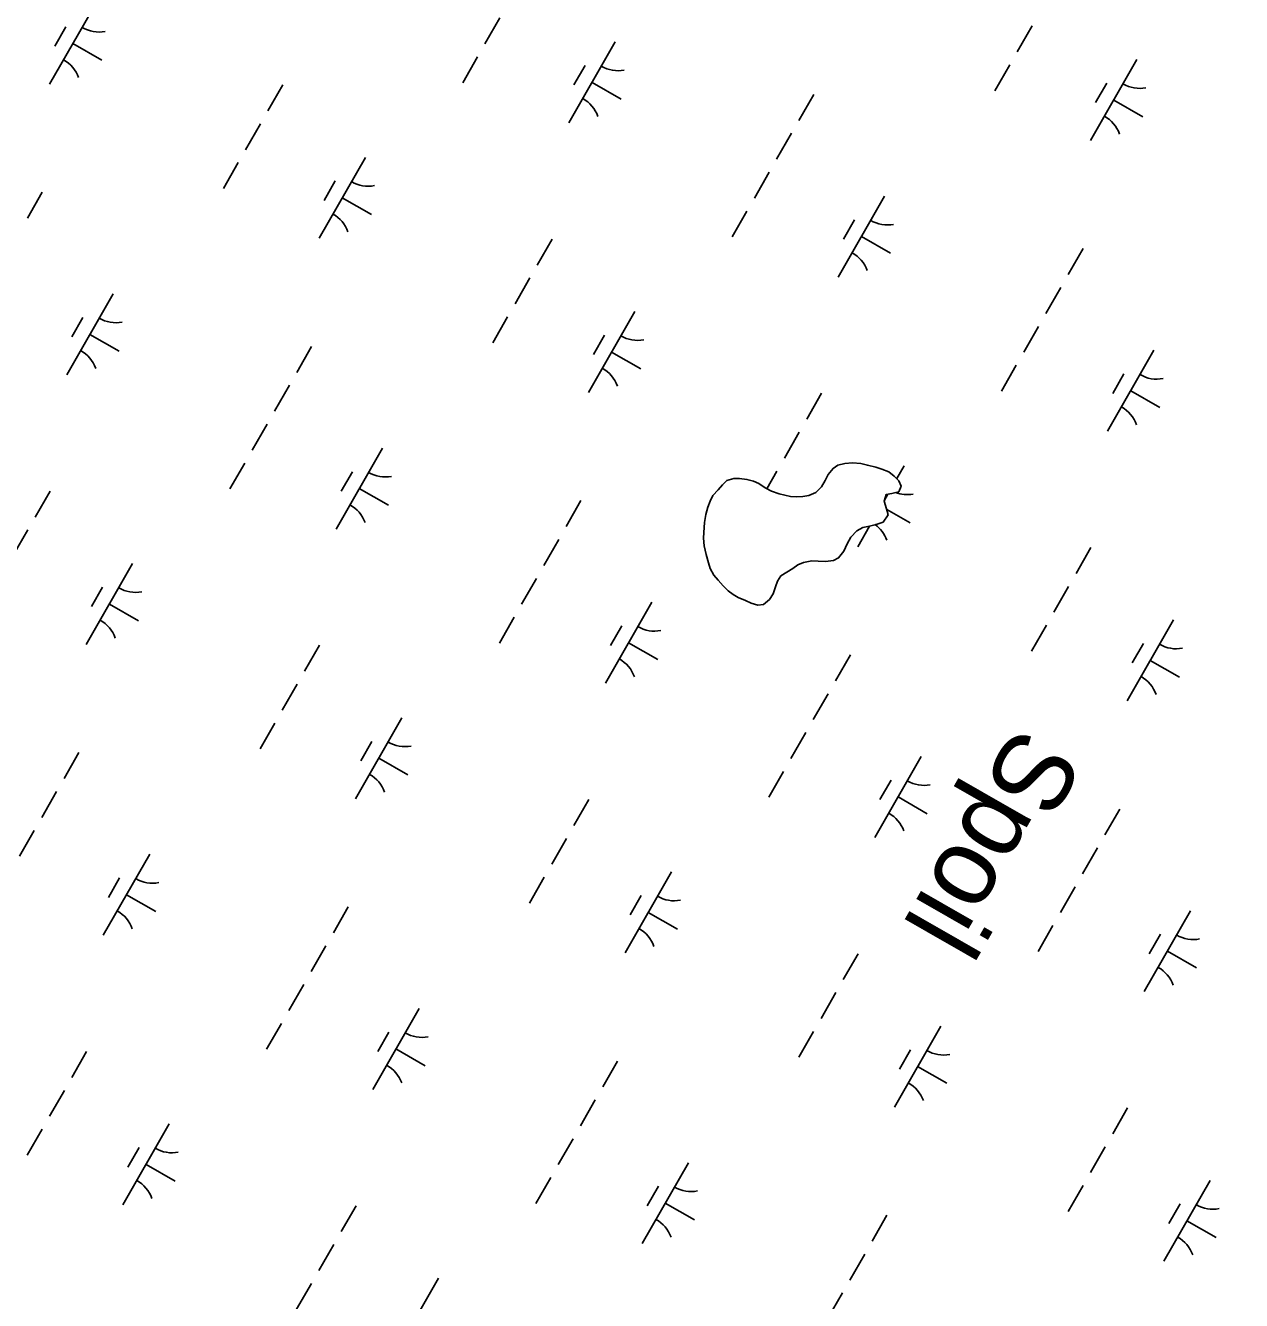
# Model space of a CAD drawing. Extents: x 3930721 to 3950824, y 220441 to 242861.
# Drawn here: x 3939995 to 3940647, y 234468 to 235151 of the extents above; entities that cross this region are included whole.
import ezdxf

# ---------------------------------------------------------------- set-up
doc = ezdxf.new("R2010")
doc.units = 0
for name, color, linetype in [('V-CHAN-SPOL', 7, 'Continuous'), ('V-GRID-MAJR', 7, 'Continuous'), ('V-TOPO-SHOR', 7, 'Continuous'), ('V-WETL-SWMP', 7, 'Continuous')]:
    doc.layers.add(name, color=color, linetype=linetype)

msp = doc.modelspace()

# ---------------------------------------------------------------- linework, layer by layer
at = {"layer": 'V-GRID-MAJR'}
msp.add_spline([(3940914.45, 221486.32), (3940866.25, 224158.18), (3940756.95, 230218.14), (3940647.64, 236278.08), (3940604.74, 238656.84)], degree=3, dxfattribs=at)
at = {"layer": 'V-TOPO-SHOR'}
msp.add_lwpolyline([(3940400.08, 234855.98), (3940398.25, 234853.24), (3940397.24, 234850.22), (3940395.95, 234846.36), (3940393.97, 234843.35), (3940390.9, 234840.76), (3940387.71, 234840.25), (3940384.27, 234841.4), (3940381.11, 234842.83), (3940377.26, 234844.4), (3940374.52, 234845.96), (3940371.92, 234848.06), (3940369.19, 234850.73), (3940366.46, 234853.67), (3940364.15, 234856.46), (3940362.26, 234859.94), (3940361.34, 234862.99), (3940360.02, 234867.57), (3940359.11, 234872.15), (3940358.75, 234876.16), (3940358.79, 234879.2), (3940359.14, 234884.58), (3940359.88, 234889), (3940361.04, 234892.85), (3940362.33, 234896.15), (3940363.61, 234899.04), (3940366.56, 234902.18), (3940368.94, 234904.91), (3940371.18, 234907.09), (3940374.93, 234908.29), (3940377.97, 234908.24), (3940381.97, 234907.78), (3940385.55, 234906.76), (3940388.3, 234905.48), (3940391.72, 234903.23), (3940395.16, 234901.52), (3940399.15, 234900.08), (3940402.18, 234899.35), (3940405.35, 234898.62), (3940408.38, 234898.44), (3940411.98, 234898.53), (3940415.16, 234899.04), (3940418.92, 234900.79), (3940421.86, 234903.79), (3940423.84, 234907.08), (3940425.54, 234910.38), (3940428.08, 234913.66), (3940430.72, 234915.42), (3940434.47, 234916.34), (3940438.48, 234916.7), (3940442.9, 234916.23), (3940446.48, 234915.35), (3940451.03, 234914.33), (3940454.19, 234913.32), (3940458.04, 234911.88), (3940460.91, 234909.5), (3940463.37, 234906.98), (3940464.57, 234904.06), (3940463.29, 234901.17), (3940459.55, 234900.25), (3940456.5, 234899.6), (3940455.48, 234896.16), (3940456.81, 234892), (3940457.6, 234888.67), (3940454.92, 234884.83), (3940451.17, 234883.64), (3940447.56, 234882.72), (3940444.1, 234881.94), (3940440.76, 234880.18), (3940437.54, 234876.77), (3940435.69, 234873.2), (3940433.84, 234869.22), (3940431.03, 234865.66), (3940428.25, 234864.32), (3940423.96, 234863.68), (3940420.09, 234863.87), (3940416.77, 234864.05), (3940412.34, 234863.15), (3940409.28, 234861.94), (3940406.63, 234859.91), (3940400.08, 234855.98)], dxfattribs=at)
at = {"layer": 'V-WETL-SWMP'}
for p, q in [((3940033.16, 235163.06), (3940008.31, 235119.67)), ((3940017.02, 235150.41), (3940011.06, 235139.99)), ((3940249.54, 235155.13), (3940241.59, 235141.25)), ((3940534.71, 235150.84), (3940526.76, 235136.96)), ((3940020.74, 235141.37), (3940036.35, 235132.42)), ((3940311.37, 235142.29), (3940286.52, 235098.9)), ((3940237.61, 235134.31), (3940229.66, 235120.42)), ((3940295.23, 235129.63), (3940289.27, 235119.22)), ((3940522.78, 235130.02), (3940514.83, 235116.13)), ((3940590.9, 235132.83), (3940566.05, 235089.44)), ((3940133.23, 235119.23), (3940125.28, 235105.35)), ((3940298.94, 235120.59), (3940314.56, 235111.65)), ((3940574.77, 235120.18), (3940568.8, 235109.76)), ((3940417.74, 235114.12), (3940409.79, 235100.23)), ((3940578.48, 235111.14), (3940594.1, 235102.19)), ((3940121.31, 235098.41), (3940113.35, 235084.52)), ((3940405.81, 235093.29), (3940397.86, 235079.41)), ((3940109.38, 235077.58), (3940101.43, 235063.7)), ((3940177.5, 235080.39), (3940152.65, 235037.01)), ((3940393.88, 235072.47), (3940385.93, 235058.58)), ((3940004.34, 235061.68), (3939996.39, 235047.8)), ((3940161.36, 235067.74), (3940155.4, 235057.33)), ((3940165.08, 235058.7), (3940180.7, 235049.75)), ((3940455.71, 235059.62), (3940430.86, 235016.23)), ((3940381.96, 235051.64), (3940374, 235037.76)), ((3940439.57, 235046.97), (3940433.61, 235036.55)), ((3940277.58, 235036.57), (3940269.62, 235022.68)), ((3940443.29, 235037.92), (3940458.91, 235028.98)), ((3940562.08, 235031.45), (3940554.13, 235017.57)), ((3940265.65, 235015.74), (3940257.7, 235001.86)), ((3940042.31, 235007.18), (3940017.46, 234963.79)), ((3940550.15, 235010.63), (3940542.2, 234996.74)), ((3940026.17, 234994.53), (3940020.21, 234984.12)), ((3940253.72, 234994.92), (3940245.77, 234981.03)), ((3940321.84, 234997.73), (3940296.99, 234954.34)), ((3940538.22, 234989.8), (3940530.27, 234975.92)), ((3940029.88, 234985.49), (3940045.5, 234976.54)), ((3940305.7, 234985.07), (3940299.74, 234974.66)), ((3940148.68, 234979.02), (3940140.73, 234965.13)), ((3940309.42, 234976.03), (3940325.04, 234967.09)), ((3940600.05, 234976.95), (3940575.2, 234933.56)), ((3940526.3, 234968.97), (3940518.35, 234955.09)), ((3940583.91, 234964.3), (3940577.95, 234953.89)), ((3940136.75, 234958.19), (3940128.8, 234944.31)), ((3940421.92, 234953.9), (3940413.97, 234940.02)), ((3940587.63, 234955.26), (3940603.25, 234946.31)), ((3940124.82, 234937.36), (3940116.87, 234923.48)), ((3940409.99, 234933.08), (3940402.04, 234919.19)), ((3940186.65, 234924.52), (3940161.8, 234881.13)), ((3940112.9, 234916.54), (3940104.94, 234902.65)), ((3940170.51, 234911.86), (3940164.55, 234901.45)), ((3940398.06, 234912.25), (3940392.63, 234902.77)), ((3940425.54, 234910.38), (3940428.07, 234913.66)), ((3940428.07, 234913.66), (3940430.72, 234915.42)), ((3940430.72, 234915.42), (3940434.47, 234916.34)), ((3940434.47, 234916.34), (3940438.48, 234916.7)), ((3940438.48, 234916.7), (3940442.9, 234916.23)), ((3940442.9, 234916.23), (3940446.48, 234915.35)), ((3940446.48, 234915.35), (3940451.03, 234914.33)), ((3940451.03, 234914.33), (3940454.19, 234913.32)), ((3940454.19, 234913.32), (3940458.04, 234911.88)), ((3940458.04, 234911.88), (3940460.91, 234909.49)), ((3940466.18, 234915.06), (3940462.22, 234908.15)), ((3940366.56, 234902.18), (3940368.94, 234904.91)), ((3940368.94, 234904.91), (3940371.18, 234907.09)), ((3940371.18, 234907.09), (3940374.93, 234908.29)), ((3940374.93, 234908.29), (3940377.97, 234908.24)), ((3940377.97, 234908.24), (3940381.97, 234907.78)), ((3940381.97, 234907.78), (3940385.55, 234906.76)), ((3940385.55, 234906.76), (3940388.3, 234905.48)), ((3940388.3, 234905.48), (3940391.72, 234903.23)), ((3940421.86, 234903.79), (3940423.84, 234907.08)), ((3940423.84, 234907.08), (3940425.54, 234910.38)), ((3940460.91, 234909.49), (3940463.37, 234906.97)), ((3940464.57, 234904.06), (3940463.29, 234901.17)), ((3940463.37, 234906.97), (3940464.57, 234904.06)), ((3940008.52, 234901.47), (3940000.56, 234887.58)), ((3940174.23, 234902.82), (3940189.84, 234893.88)), ((3940362.33, 234896.15), (3940363.61, 234899.04)), ((3940363.61, 234899.04), (3940366.56, 234902.18)), ((3940391.72, 234903.23), (3940395.16, 234901.52)), ((3940395.16, 234901.52), (3940399.15, 234900.09)), ((3940399.15, 234900.09), (3940402.18, 234899.36)), ((3940402.18, 234899.36), (3940405.35, 234898.62)), ((3940405.35, 234898.62), (3940408.38, 234898.44)), ((3940408.38, 234898.44), (3940411.98, 234898.53)), ((3940411.98, 234898.53), (3940415.16, 234899.04)), ((3940415.16, 234899.04), (3940418.92, 234900.79)), ((3940418.92, 234900.79), (3940421.86, 234903.79)), ((3940456.5, 234899.6), (3940455.48, 234896.16)), ((3940457.45, 234899.8), (3940455.62, 234896.61)), ((3940459.55, 234900.25), (3940456.5, 234899.6)), ((3940463.29, 234901.17), (3940459.55, 234900.25)), ((3940293.02, 234896.35), (3940285.07, 234882.47)), ((3940359.88, 234889), (3940361.04, 234892.85)), ((3940361.04, 234892.85), (3940362.33, 234896.15)), ((3940455.48, 234896.16), (3940456.81, 234892)), ((3940456.81, 234892), (3940457.6, 234888.67)), ((3940456.91, 234891.56), (3940469.38, 234884.42)), ((3940358.79, 234879.2), (3940359.13, 234884.58)), ((3940359.13, 234884.58), (3940359.88, 234889)), ((3940451.17, 234883.64), (3940447.57, 234882.72)), ((3940454.92, 234884.83), (3940451.17, 234883.64)), ((3940457.6, 234888.67), (3940454.92, 234884.83)), ((3939996.59, 234880.64), (3939988.64, 234866.75)), ((3940358.75, 234876.16), (3940358.79, 234879.2)), ((3940437.54, 234876.77), (3940435.69, 234873.2)), ((3940440.76, 234880.18), (3940437.54, 234876.77)), ((3940444.1, 234881.94), (3940440.76, 234880.18)), ((3940447.68, 234882.75), (3940441.34, 234871.67)), ((3940447.57, 234882.72), (3940444.1, 234881.94)), ((3940281.09, 234875.52), (3940273.14, 234861.64)), ((3940359.11, 234872.15), (3940358.75, 234876.16)), ((3940360.02, 234867.57), (3940359.11, 234872.15)), ((3940435.69, 234873.2), (3940433.84, 234869.22)), ((3940566.26, 234871.24), (3940558.31, 234857.35)), ((3940361.34, 234862.99), (3940360.02, 234867.57)), ((3940362.26, 234859.94), (3940361.34, 234862.99)), ((3940412.34, 234863.15), (3940409.28, 234861.94)), ((3940416.77, 234864.05), (3940412.34, 234863.15)), ((3940420.09, 234863.87), (3940416.77, 234864.05)), ((3940423.96, 234863.68), (3940420.09, 234863.87)), ((3940428.25, 234864.32), (3940423.96, 234863.68)), ((3940431.03, 234865.66), (3940428.25, 234864.32)), ((3940433.84, 234869.22), (3940431.03, 234865.66)), ((3940052.78, 234862.63), (3940027.93, 234819.24)), ((3940364.15, 234856.46), (3940362.26, 234859.94)), ((3940366.46, 234853.67), (3940364.15, 234856.46)), ((3940406.63, 234859.9), (3940400.08, 234855.98)), ((3940409.28, 234861.94), (3940406.63, 234859.9)), ((3940036.64, 234849.97), (3940030.68, 234839.56)), ((3940269.16, 234854.7), (3940261.21, 234840.81)), ((3940369.19, 234850.73), (3940366.46, 234853.67)), ((3940371.92, 234848.06), (3940369.19, 234850.73)), ((3940397.24, 234850.22), (3940395.95, 234846.36)), ((3940398.25, 234853.24), (3940397.24, 234850.22)), ((3940400.08, 234855.98), (3940398.25, 234853.24)), ((3940554.33, 234850.41), (3940546.38, 234836.52)), ((3940374.52, 234845.96), (3940371.92, 234848.06)), ((3940377.26, 234844.4), (3940374.52, 234845.96)), ((3940381.11, 234842.83), (3940377.26, 234844.4)), ((3940384.27, 234841.4), (3940381.11, 234842.83)), ((3940393.97, 234843.35), (3940390.9, 234840.76)), ((3940395.95, 234846.36), (3940393.97, 234843.35)), ((3940040.36, 234840.93), (3940055.98, 234831.99)), ((3940330.99, 234841.85), (3940306.14, 234798.46)), ((3940387.71, 234840.25), (3940384.27, 234841.4)), ((3940390.9, 234840.76), (3940387.71, 234840.25)), ((3940257.24, 234833.87), (3940249.29, 234819.99)), ((3940314.85, 234829.2), (3940308.89, 234818.78)), ((3940542.4, 234829.58), (3940534.45, 234815.7)), ((3940610.53, 234832.4), (3940585.68, 234789.01)), ((3940152.86, 234818.8), (3940144.91, 234804.91)), ((3940318.57, 234820.16), (3940334.19, 234811.21)), ((3940594.39, 234819.74), (3940588.42, 234809.33)), ((3940437.36, 234813.68), (3940429.41, 234799.8)), ((3940598.1, 234810.7), (3940613.72, 234801.76)), ((3940140.93, 234797.97), (3940132.98, 234784.09)), ((3940425.43, 234792.86), (3940417.48, 234778.97)), ((3940129, 234777.15), (3940121.05, 234763.26)), ((3940197.12, 234779.96), (3940172.27, 234736.57)), ((3940180.99, 234767.31), (3940175.02, 234756.89)), ((3940413.51, 234772.03), (3940405.55, 234758.15)), ((3940023.96, 234761.25), (3940016.01, 234747.36)), ((3940184.7, 234758.27), (3940200.32, 234749.32)), ((3940475.33, 234759.18), (3940450.48, 234715.8)), ((3940401.58, 234751.21), (3940393.63, 234737.32)), ((3940012.03, 234740.42), (3940004.08, 234726.54)), ((3940459.19, 234746.53), (3940453.23, 234736.12)), ((3940297.2, 234736.13), (3940289.25, 234722.25)), ((3940462.91, 234737.49), (3940478.53, 234728.54)), ((3940581.7, 234731.02), (3940573.75, 234717.13)), ((3940000.1, 234719.6), (3939992.15, 234705.71)), ((3940285.27, 234715.31), (3940277.32, 234701.42)), ((3940061.93, 234706.75), (3940037.08, 234663.36)), ((3940569.78, 234710.19), (3940561.82, 234696.31)), ((3940045.79, 234694.09), (3940039.83, 234683.68)), ((3940273.34, 234694.48), (3940265.39, 234680.6)), ((3940341.47, 234697.29), (3940316.62, 234653.9)), ((3940557.85, 234689.37), (3940549.9, 234675.48)), ((3940049.51, 234685.05), (3940065.13, 234676.11)), ((3940168.3, 234678.58), (3940160.35, 234664.7)), ((3940325.33, 234684.64), (3940319.36, 234674.23)), ((3940329.04, 234675.6), (3940344.66, 234666.65)), ((3940619.67, 234676.52), (3940594.83, 234633.13)), ((3940545.92, 234668.54), (3940537.97, 234654.65)), ((3940603.54, 234663.86), (3940597.57, 234653.45)), ((3940156.37, 234657.76), (3940148.42, 234643.87)), ((3940441.54, 234653.47), (3940433.59, 234639.58)), ((3940607.25, 234654.82), (3940622.87, 234645.88)), ((3940144.45, 234636.93), (3940136.49, 234623.04)), ((3940429.61, 234632.64), (3940421.66, 234618.76)), ((3940206.27, 234624.08), (3940181.42, 234580.69)), ((3940132.52, 234616.1), (3940124.57, 234602.22)), ((3940190.13, 234611.43), (3940184.17, 234601.02)), ((3940417.68, 234611.81), (3940409.73, 234597.93)), ((3940485.81, 234614.63), (3940460.96, 234571.24)), ((3940028.14, 234601.03), (3940020.19, 234587.15)), ((3940193.85, 234602.39), (3940209.47, 234593.44)), ((3940469.67, 234601.97), (3940463.71, 234591.56)), ((3940312.64, 234595.92), (3940304.69, 234582.03)), ((3940473.38, 234592.93), (3940489, 234583.99)), ((3940016.21, 234580.2), (3940008.26, 234566.32)), ((3940300.71, 234575.09), (3940292.76, 234561.2)), ((3940585.88, 234570.8), (3940577.93, 234556.92)), ((3940072.41, 234562.19), (3940047.56, 234518.8)), ((3940004.28, 234559.38), (3939996.33, 234545.49)), ((3940056.27, 234549.54), (3940050.3, 234539.12)), ((3940288.79, 234554.26), (3940280.84, 234540.38)), ((3940573.95, 234549.97), (3940566, 234536.09)), ((3940059.98, 234540.5), (3940075.6, 234531.55)), ((3940350.61, 234541.42), (3940325.76, 234498.03)), ((3940276.86, 234533.44), (3940268.91, 234519.55)), ((3940334.48, 234528.76), (3940328.51, 234518.35)), ((3940562.03, 234529.15), (3940554.07, 234515.26)), ((3940630.15, 234531.96), (3940605.3, 234488.57)), ((3940172.48, 234518.36), (3940164.53, 234504.48)), ((3940338.19, 234519.72), (3940353.81, 234510.78)), ((3940614.01, 234519.31), (3940608.05, 234508.89)), ((3940456.98, 234513.25), (3940449.03, 234499.37)), ((3940617.72, 234510.27), (3940633.34, 234501.32)), ((3940160.55, 234497.54), (3940152.6, 234483.65)), ((3940445.06, 234492.42), (3940437.1, 234478.54)), ((3940148.62, 234476.71), (3940140.67, 234462.83)), ((3940216.75, 234479.52), (3940191.9, 234436.14)), ((3940433.13, 234471.6), (3940425.18, 234457.71))]:
    msp.add_line(p, q, dxfattribs=at)
for centre, start, end in [((3940034.67, 235165.22), 239.42788, 280.97154), ((3940007.21, 235117.28), 19.42788, 60.97154), ((3940312.88, 235144.44), 239.42788, 280.97154), ((3940592.41, 235134.99), 239.42788, 280.97154), ((3940285.42, 235096.5), 19.42788, 60.97154), ((3940564.96, 235087.05), 19.42788, 60.97154), ((3940179.01, 235082.55), 239.42788, 280.97154), ((3940151.56, 235034.61), 19.42788, 60.97154), ((3940457.22, 235061.78), 239.42788, 280.97154), ((3940429.76, 235013.84), 19.42788, 60.97154), ((3940043.82, 235009.34), 239.42788, 280.97154), ((3940323.35, 234999.88), 239.42788, 280.97154), ((3940016.36, 234961.4), 19.42788, 60.97154), ((3940295.9, 234951.95), 19.42788, 60.97154), ((3940601.56, 234979.11), 239.42788, 280.97154), ((3940574.11, 234931.17), 19.42788, 60.97154), ((3940188.16, 234926.67), 239.42788, 280.97154), ((3940467.69, 234917.22), 249.36145, 280.97154), ((3940160.7, 234878.74), 19.42788, 60.97154), ((3940440.24, 234869.28), 19.42788, 53.81701), ((3940054.29, 234864.78), 239.42788, 280.97154), ((3940026.84, 234816.84), 19.42788, 60.97154), ((3940332.5, 234844.01), 239.42788, 280.97154), ((3940612.03, 234834.55), 239.42788, 280.97154), ((3940305.05, 234796.07), 19.42788, 60.97154), ((3940584.58, 234786.61), 19.42788, 60.97154), ((3940198.63, 234782.12), 239.42788, 280.97154), ((3940171.18, 234734.18), 19.42788, 60.97154), ((3940476.84, 234761.34), 239.42788, 280.97154), ((3940449.39, 234713.4), 19.42788, 60.97154), ((3940063.44, 234708.9), 239.42788, 280.97154), ((3940342.97, 234699.45), 239.42788, 280.97154), ((3940035.99, 234660.97), 19.42788, 60.97154), ((3940315.52, 234651.51), 19.42788, 60.97154), ((3940621.18, 234678.67), 239.42788, 280.97154), ((3940593.73, 234630.74), 19.42788, 60.97154), ((3940207.78, 234626.24), 239.42788, 280.97154), ((3940487.32, 234616.78), 239.42788, 280.97154), ((3940180.33, 234578.3), 19.42788, 60.97154), ((3940459.86, 234568.85), 19.42788, 60.97154), ((3940073.91, 234564.35), 239.42788, 280.97154), ((3940046.46, 234516.41), 19.42788, 60.97154), ((3940352.12, 234543.57), 239.42788, 280.97154), ((3940631.66, 234534.12), 239.42788, 280.97154), ((3940324.67, 234495.63), 19.42788, 60.97154), ((3940604.2, 234486.18), 19.42788, 60.97154)]:
    msp.add_arc(centre, 17.62, start, end, dxfattribs=at)

# ---------------------------------------------------------------- texts
at = {"layer": 'V-CHAN-SPOL'}
msp.add_text('Spoil', height=42, rotation=240.18996, dxfattribs=at).set_placement((3940526.74, 234777.1))

doc.saveas('drawing.dxf')
